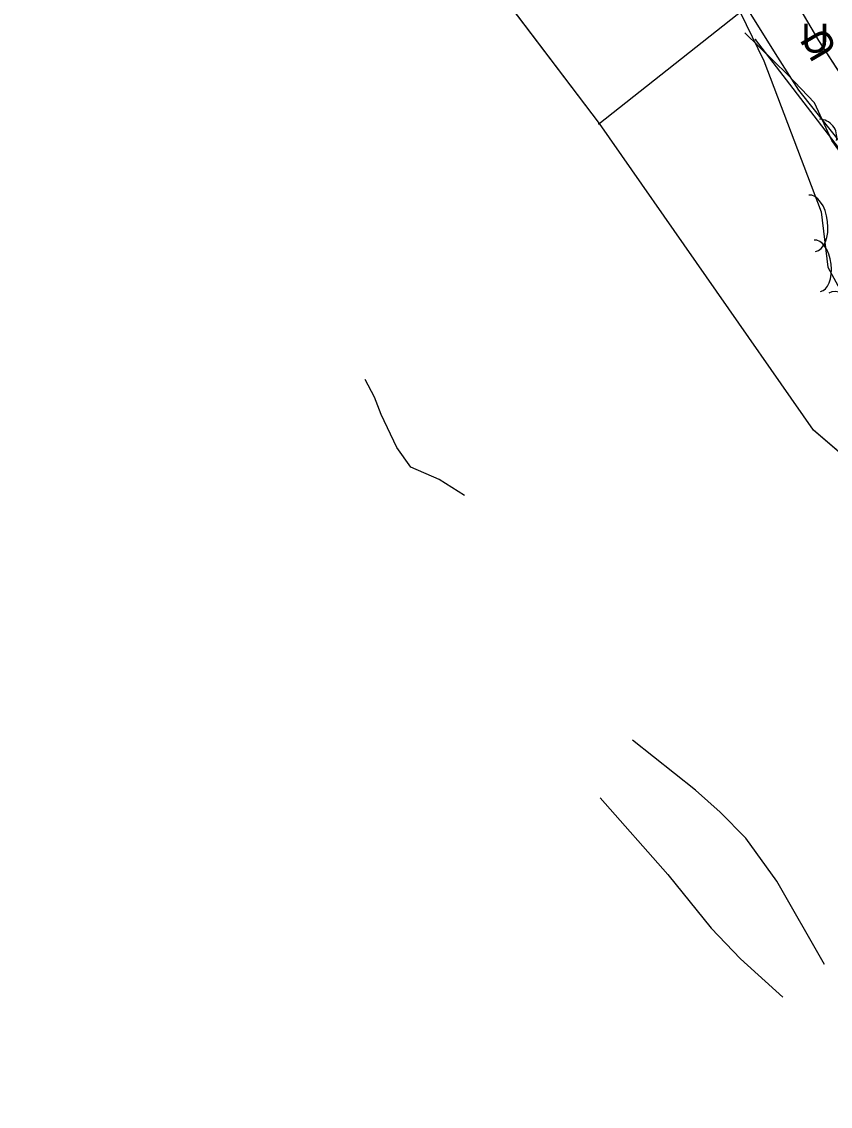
# Model space of a CAD drawing. Extents: x 954793 to 988390, y 1867850 to 1924428.
# Drawn here: x 955099 to 955266.6, y 1923272.5 to 1923497.2 of the extents above; entities that cross this region are included whole.
import ezdxf

# ---------------------------------------------------------------- set-up
doc = ezdxf.new("R2010")
doc.units = 0
for name, color, linetype in [('Default', 7, 'Continuous'), ('S_FENCE', 7, 'Continuous'), ('S_MSC_PT_SYM', 7, 'Continuous'), ('S_STREAM', 7, 'Continuous'), ('S_TREE', 7, 'Continuous'), ('S_UNDERGROUND_CABLE', 7, 'Continuous'), ('S_UTL_PT_SYM', 7, 'Continuous'), ('S_WATER_UTILITIES', 7, 'Continuous')]:
    doc.layers.add(name, color=color, linetype=linetype)

msp = doc.modelspace()

# ---------------------------------------------------------------- linework, layer by layer
at = {"layer": 'S_FENCE'}
for points in [[(955306.5, 1923417.98), (955266.93, 1923472.54), (955263.35, 1923480.32), (955257.81, 1923486.12), (955248.87, 1923494.88)], [(955310.06, 1923416.84), (955251.08, 1923493.48)], [(955310.06, 1923416.84), (955251.08, 1923493.48)]]:
    msp.add_lwpolyline(points, dxfattribs=at)
at = {"layer": 'S_MSC_PT_SYM'}
msp.add_lwpolyline([(955251.08, 1923493.48), (955251.08, 1923493.53), (955251.08, 1923493.48), (955251.03, 1923493.48), (955251.08, 1923493.48), (955251.08, 1923493.43), (955251.08, 1923493.48), (955251.13, 1923493.48)], dxfattribs=at)
msp.add_lwpolyline([(955251.08, 1923493.48), (955251.04, 1923493.45), (955251.08, 1923493.48), (955251.11, 1923493.44), (955251.08, 1923493.48), (955251.12, 1923493.51), (955251.08, 1923493.48), (955251.05, 1923493.52)], close=True, dxfattribs=at)
msp.add_lwpolyline([(955251.08, 1923493.48), (955251.04, 1923493.45), (955251.08, 1923493.48), (955251.11, 1923493.44), (955251.08, 1923493.48), (955251.12, 1923493.51), (955251.08, 1923493.48), (955251.05, 1923493.52)], close=True, dxfattribs=at)
at = {"layer": 'S_STREAM'}
for points in [[(955190.8, 1923399.06), (955185.53, 1923402.37), (955179.67, 1923404.92), (955176.78, 1923409), (955173.5, 1923415.83), (955172.1, 1923419.37), (955170.17, 1923423.05)], [(955265.37, 1923301.92), (955255.54, 1923319.17), (955249.11, 1923328.07), (955243.79, 1923333.45), (955238.64, 1923338.04), (955225.63, 1923348.36)], [(955218.93, 1923336.4), (955232.91, 1923320.52), (955241.9, 1923309.45), (955247.96, 1923303.11), (955256.77, 1923295.13)]]:
    msp.add_lwpolyline(points, dxfattribs=at)
at = {"layer": 'S_TREE'}
for points in [[(955233.3, 1923529.28), (955252.82, 1923489.03), (955264.68, 1923457.8), (955266.08, 1923446.33), (955272.4, 1923434.81), (955282.86, 1923421.33), (955286.03, 1923411.56), (955288.18, 1923403.48), (955295.38, 1923396.63), (955306.43, 1923401.26), (955316.54, 1923399.12), (955317.71, 1923390.15), (955311.95, 1923378.18), (955305.02, 1923367.93), (955299.62, 1923357.57), (955296.34, 1923345.08), (955294.59, 1923332.9), (955294.53, 1923331.74), (955299.73, 1923313.85), (955313.41, 1923292.11), (955325.2, 1923279.41), (955330.16, 1923272.54)], [(955241.2, 1923512.92), (955255.68, 1923489.78), (955260.03, 1923482.96), (955272.71, 1923467.04), (955285.94, 1923447.45), (955293.05, 1923438.13), (955301.46, 1923428.72), (955315.35, 1923411.62), (955323.64, 1923400.49), (955329.98, 1923389.96), (955326.51, 1923386.34), (955320.07, 1923383.55), (955309.64, 1923379.1), (955307.27, 1923377.62)]]:
    msp.add_lwpolyline(points, dxfattribs=at)
msp.add_arc((955264.3, 1923473.32), 3.64, 347.7407, 89.3377, dxfattribs=at)
for centre, major_axis, ratio in [((955262.83, 1923455.41), (-0.71, 5.83), 0.55008), ((955263.9, 1923446.61), (-0.65, 5.31), 0.540699), ((955268.68, 1923436.62), (-2.38, 4.34), 0.685311)]:
    msp.add_ellipse(centre, major_axis=major_axis, ratio=ratio, start_param=3.141593, end_param=6.283185, dxfattribs=at)
at = {"layer": 'S_UNDERGROUND_CABLE'}
for p, q in [((955264.19, 1923493.29), (955248.36, 1923520.24)), ((955282.62, 1923464.92), (955264.19, 1923493.29))]:
    msp.add_line(p, q, dxfattribs=at)
msp.add_lwpolyline([(955305.87, 1923425.36), (955282.62, 1923464.92), (955264.19, 1923493.29), (955248.36, 1923520.24)], dxfattribs=at)
msp.add_lwpolyline([(955305.87, 1923425.36), (955282.62, 1923464.92), (955264.19, 1923493.29), (955248.36, 1923520.24)], dxfattribs=at)
at = {"layer": 'S_UTL_PT_SYM'}
for points in [[(955218.63, 1923475.99), (955218.63, 1923476.04), (955218.63, 1923475.99), (955218.58, 1923475.99), (955218.63, 1923475.99), (955218.63, 1923475.94), (955218.63, 1923475.99), (955218.68, 1923475.99)], [(955218.73, 1923476.07), (955218.73, 1923476.12), (955218.73, 1923476.07), (955218.68, 1923476.07), (955218.73, 1923476.07), (955218.73, 1923476.02), (955218.73, 1923476.07), (955218.78, 1923476.07)], [(955263.15, 1923412.57), (955263.15, 1923412.62), (955263.15, 1923412.57), (955263.1, 1923412.57), (955263.15, 1923412.57), (955263.15, 1923412.52), (955263.15, 1923412.57), (955263.2, 1923412.57)]]:
    msp.add_lwpolyline(points, dxfattribs=at)
for points in [[(955218.63, 1923475.99), (955218.6, 1923476.03), (955218.63, 1923475.99), (955218.59, 1923475.96), (955218.63, 1923475.99), (955218.66, 1923475.95), (955218.63, 1923475.99), (955218.67, 1923476.02)], [(955218.63, 1923475.99), (955218.6, 1923476.03), (955218.63, 1923475.99), (955218.59, 1923475.96), (955218.63, 1923475.99), (955218.66, 1923475.95), (955218.63, 1923475.99), (955218.67, 1923476.02)], [(955218.73, 1923476.07), (955218.69, 1923476.04), (955218.73, 1923476.07), (955218.76, 1923476.03), (955218.73, 1923476.07), (955218.77, 1923476.1), (955218.73, 1923476.07), (955218.7, 1923476.11)], [(955218.73, 1923476.07), (955218.69, 1923476.04), (955218.73, 1923476.07), (955218.76, 1923476.03), (955218.73, 1923476.07), (955218.77, 1923476.1), (955218.73, 1923476.07), (955218.7, 1923476.11)], [(955263.15, 1923412.57), (955263.1, 1923412.55), (955263.15, 1923412.57), (955263.17, 1923412.53), (955263.15, 1923412.57), (955263.19, 1923412.6), (955263.15, 1923412.57), (955263.12, 1923412.61)], [(955263.15, 1923412.57), (955263.1, 1923412.55), (955263.15, 1923412.57), (955263.17, 1923412.53), (955263.15, 1923412.57), (955263.19, 1923412.6), (955263.15, 1923412.57), (955263.12, 1923412.61)]]:
    msp.add_lwpolyline(points, close=True, dxfattribs=at)
at = {"layer": 'S_WATER_UTILITIES'}
for p, q in [((955218.73, 1923476.07), (955174.3, 1923534.77)), ((955218.63, 1923475.99), (955251.6, 1923502.13)), ((955263.15, 1923412.57), (955218.73, 1923476.07)), ((955324.99, 1923359.46), (955263.15, 1923412.57))]:
    msp.add_line(p, q, dxfattribs=at)
for points in [[(955324.99, 1923359.46), (955263.15, 1923412.57), (955218.73, 1923476.07), (955174.3, 1923534.77), (955174.1, 1923535.18), (955136.47, 1923595.83), (955107.12, 1923678.47), (955099, 1923718.02)], [(955324.99, 1923359.46), (955263.15, 1923412.57), (955218.73, 1923476.07), (955174.3, 1923534.77), (955174.1, 1923535.18), (955136.47, 1923595.83), (955107.12, 1923678.47), (955099, 1923718.02)], [(955218.63, 1923475.99), (955251.6, 1923502.13), (955277.06, 1923519.24), (955307.16, 1923540.8), (955321.06, 1923551.9), (955326.29, 1923561.94)], [(955218.63, 1923475.99), (955251.6, 1923502.13), (955277.06, 1923519.24), (955307.16, 1923540.8), (955321.06, 1923551.9), (955326.29, 1923561.94)]]:
    msp.add_lwpolyline(points, dxfattribs=at)

# ---------------------------------------------------------------- texts
at = {"layer": 'Default'}
for rotation, p in [(360, (955260.57, 1923490.75)), (120.4381, (955268.23, 1923491.45))]:
    msp.add_text('U', height=6, rotation=rotation, dxfattribs=at).set_placement(p)

doc.saveas('drawing.dxf')
